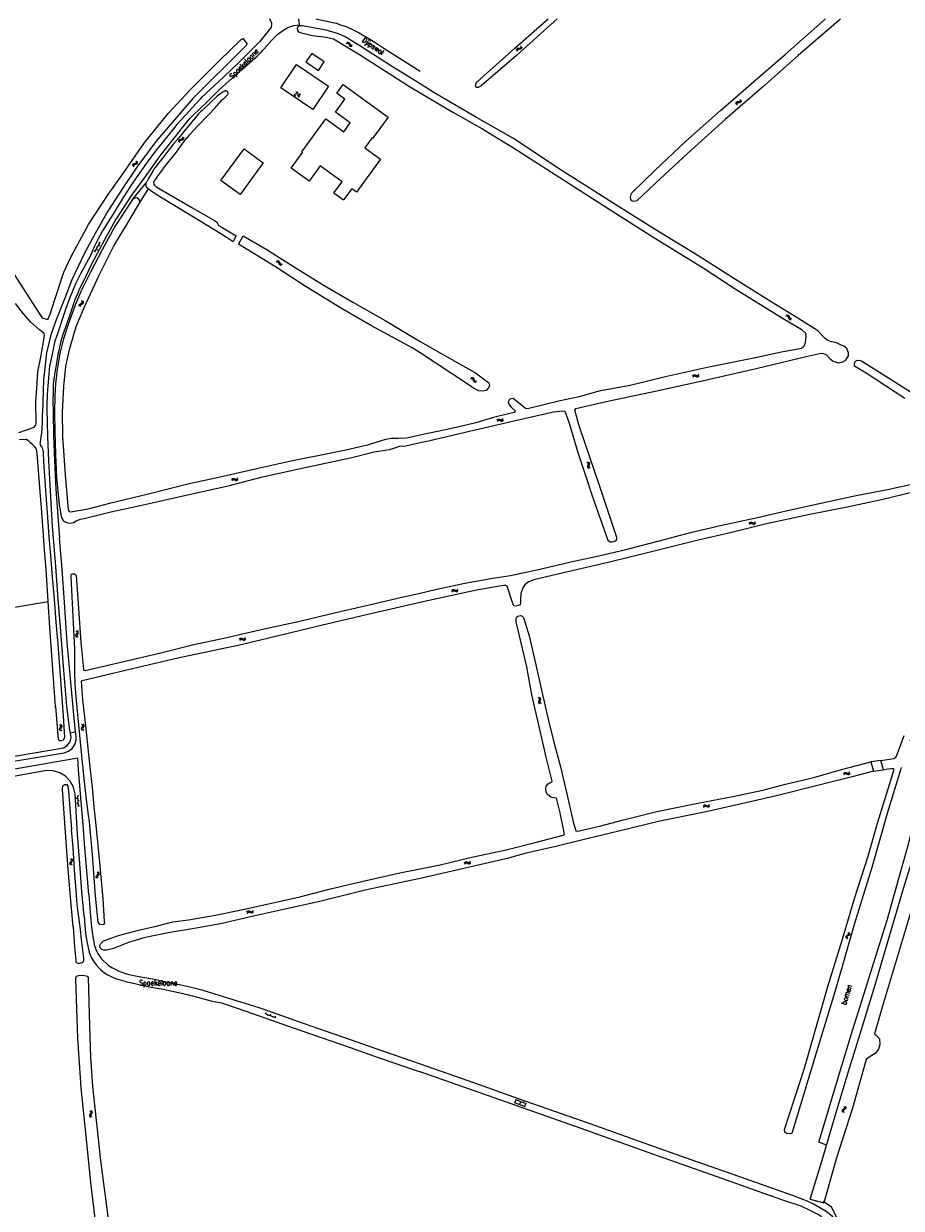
# Model space of a CAD drawing. Header units: metres. Extents: x 189705 to 199106, y 581686 to 588448.
# Tile 418 of 555: x 196843 to 197190, y 585030 to 585498. Entities that reach past the tile are written whole.
import ezdxf

# ---------------------------------------------------------------- set-up
doc = ezdxf.new("R2010")
doc.units = ezdxf.units.M
doc.layers.add('B-WA-OG-GBKN-G', color=7, linetype='Continuous', lineweight=18)
doc.styles.add('Style-STANDARD', font='STANDARD.shx')

msp = doc.modelspace()

# ---------------------------------------------------------------- linework, layer by layer
at = {"layer": 'B-WA-OG-GBKN-G'}
for p, q in [((196970.866, 585490.304), (196971.26, 585490.408)), ((196971.081, 585490.751), (196971.474, 585490.858)), ((196971.26, 585490.408), (196971.586, 585490.371)), ((196971.474, 585490.858), (196971.799, 585490.824)), ((196971.586, 585490.371), (196971.82, 585490.143)), ((196971.799, 585490.824), (196972.042, 585490.587)), ((196971.82, 585490.143), (196971.995, 585489.767)), ((196972.042, 585490.587), (196972.208, 585490.216)), ((196972.208, 585490.216), (196972.376, 585489.844)), ((196972.376, 585489.844), (196972.61, 585489.612)), ((196971.995, 585489.767), (196972.161, 585489.394)), ((196972.161, 585489.394), (196972.394, 585489.162)), ((196972.394, 585489.162), (196972.729, 585489.125)), ((196972.61, 585489.612), (196972.944, 585489.573)), ((196972.729, 585489.125), (196973.124, 585489.231)), ((196972.944, 585489.573), (196973.339, 585489.679)), ((197038.197, 585487.542), (197038.219, 585487.949)), ((197038.219, 585487.949), (197038.354, 585488.247)), ((197038.354, 585488.247), (197038.655, 585488.403)), ((197038.555, 585487.198), (197038.58, 585487.604)), ((197038.58, 585487.604), (197038.717, 585487.902)), ((197038.655, 585488.403), (197039.06, 585488.444)), ((197038.717, 585487.902), (197039.007, 585488.052)), ((197039.007, 585488.052), (197039.419, 585488.101)), ((197039.06, 585488.444), (197039.466, 585488.487)), ((197039.419, 585488.101), (197039.825, 585488.141)), ((197039.466, 585488.487), (197039.76, 585488.635)), ((197039.76, 585488.635), (197039.902, 585488.941)), ((197039.825, 585488.141), (197040.119, 585488.289)), ((197039.902, 585488.941), (197039.925, 585489.349)), ((197040.119, 585488.289), (197040.259, 585488.596)), ((197040.259, 585488.596), (197040.283, 585489.004)), ((197124.772, 585466.716), (197124.739, 585466.309)), ((197124.92, 585467.019), (197124.772, 585466.716)), ((197125.217, 585467.161), (197124.92, 585467.019)), ((197125.122, 585466.363), (197125.089, 585465.956)), ((197125.271, 585466.665), (197125.122, 585466.363)), ((197125.623, 585467.192), (197125.217, 585467.161)), ((197125.568, 585466.807), (197125.271, 585466.665)), ((197125.975, 585466.841), (197125.568, 585466.807)), ((197126.036, 585467.231), (197125.623, 585467.192)), ((197126.38, 585466.873), (197125.975, 585466.841)), ((197126.329, 585467.374), (197126.036, 585467.231)), ((197126.473, 585467.669), (197126.329, 585467.374)), ((197126.685, 585467.021), (197126.38, 585466.873)), ((197126.508, 585468.075), (197126.473, 585467.669)), ((197126.826, 585467.316), (197126.685, 585467.021)), ((197126.857, 585467.723), (197126.826, 585467.316)), ((196904.817, 585452.185), (196905.102, 585452.368)), ((196905.102, 585452.368), (196905.501, 585452.447)), ((196905.501, 585452.447), (196905.901, 585452.528)), ((196905.901, 585452.528), (196906.179, 585452.704)), ((196906.179, 585452.704), (196906.292, 585453.021)), ((196906.292, 585453.021), (196906.277, 585453.43)), ((196906.291, 585452.218), (196906.569, 585452.394)), ((196906.569, 585452.394), (196906.68, 585452.712)), ((196906.68, 585452.712), (196906.665, 585453.121)), ((196904.711, 585451.875), (196904.817, 585452.185)), ((196904.727, 585451.468), (196904.711, 585451.875)), ((196905.102, 585451.566), (196905.211, 585451.876)), ((196905.116, 585451.159), (196905.102, 585451.566)), ((196905.211, 585451.876), (196905.485, 585452.053)), ((196905.485, 585452.053), (196905.891, 585452.14)), ((196905.891, 585452.14), (196906.291, 585452.218)), ((196887.26, 585442.881), (196887.655, 585442.986)), ((196887.655, 585442.986), (196887.923, 585443.177)), ((196887.923, 585443.177), (196888.017, 585443.5)), ((196888.017, 585443.5), (196887.978, 585443.907)), ((196888.33, 585442.89), (196888.423, 585443.214)), ((196888.423, 585443.214), (196888.384, 585443.621)), ((196886.505, 585442.264), (196886.593, 585442.579)), ((196886.545, 585441.859), (196886.505, 585442.264)), ((196886.593, 585442.579), (196886.867, 585442.779)), ((196886.867, 585442.779), (196887.26, 585442.881)), ((196886.914, 585441.978), (196887.004, 585442.294)), ((196886.951, 585441.572), (196886.914, 585441.978)), ((196887.004, 585442.294), (196887.268, 585442.486)), ((196887.268, 585442.486), (196887.667, 585442.597)), ((196887.667, 585442.597), (196888.063, 585442.698)), ((196888.063, 585442.698), (196888.33, 585442.89)), ((196871.534, 585407.921), (196873.65, 585411.779)), ((196873.073, 585410.727), (196873.511, 585410.487)), ((196873.115, 585411.844), (196873.554, 585411.604)), ((196871.192, 585408.337), (196871.63, 585408.097)), ((196872.111, 585408.974), (196872.55, 585408.733)), ((196872.154, 585410.091), (196872.592, 585409.85)), ((196943.167, 585403.936), (196943.565, 585404.021)), ((196943.402, 585404.373), (196943.8, 585404.461)), ((196943.565, 585404.021), (196943.889, 585403.969)), ((196943.8, 585404.461), (196944.124, 585404.411)), ((196943.889, 585403.969), (196944.112, 585403.73)), ((196944.112, 585403.73), (196944.269, 585403.347)), ((196944.124, 585404.411), (196944.354, 585404.163)), ((196944.269, 585403.347), (196944.417, 585402.966)), ((196944.354, 585404.163), (196944.503, 585403.785)), ((196944.417, 585402.966), (196944.639, 585402.723)), ((196944.503, 585403.785), (196944.654, 585403.405)), ((196944.639, 585402.723), (196944.972, 585402.67)), ((196944.654, 585403.405), (196944.876, 585403.162)), ((196944.876, 585403.162), (196945.208, 585403.108)), ((196944.972, 585402.67), (196945.371, 585402.757)), ((196945.208, 585403.108), (196945.607, 585403.195)), ((196865.369, 585386.698), (196865.38, 585387.025)), ((196865.38, 585387.025), (196865.599, 585387.283)), ((196865.599, 585387.283), (196865.957, 585387.475)), ((196865.833, 585386.516), (196865.847, 585386.844)), ((196865.847, 585386.844), (196866.057, 585387.093)), ((196865.957, 585387.475), (196866.317, 585387.669)), ((196866.057, 585387.093), (196866.42, 585387.294)), ((196866.317, 585387.669), (196866.532, 585387.919)), ((196866.547, 585388.255), (196866.414, 585388.641)), ((196866.42, 585387.294), (196866.78, 585387.486)), ((196866.532, 585387.919), (196866.547, 585388.255)), ((196866.78, 585387.486), (196866.996, 585387.735)), ((196867.009, 585388.072), (196866.876, 585388.458)), ((196866.996, 585387.735), (196867.009, 585388.072)), ((196865.503, 585386.313), (196865.369, 585386.698)), ((196865.964, 585386.131), (196865.833, 585386.516)), ((197144.536, 585382.536), (197144.939, 585382.598)), ((197144.797, 585382.959), (197145.199, 585383.024)), ((197144.939, 585382.598), (197145.259, 585382.527)), ((197145.199, 585383.024), (197145.519, 585382.956)), ((197145.259, 585382.527), (197145.467, 585382.276)), ((197145.467, 585382.276), (197145.602, 585381.884)), ((197145.519, 585382.956), (197145.735, 585382.695)), ((197145.735, 585382.695), (197145.861, 585382.308)), ((197145.861, 585382.308), (197145.99, 585381.92)), ((197145.602, 585381.884), (197145.728, 585381.496)), ((197145.728, 585381.496), (197145.935, 585381.241)), ((197145.935, 585381.241), (197146.265, 585381.168)), ((197145.99, 585381.92), (197146.197, 585381.665)), ((197146.197, 585381.665), (197146.525, 585381.591)), ((197146.265, 585381.168), (197146.669, 585381.232)), ((197146.525, 585381.591), (197146.929, 585381.655)), ((197107.699, 585358.815), (197107.923, 585359.156)), ((197107.835, 585358.337), (197108.061, 585358.676)), ((197107.923, 585359.156), (197108.189, 585359.346)), ((197108.061, 585358.676), (197108.33, 585358.865)), ((197108.189, 585359.346), (197108.527, 585359.329)), ((197108.33, 585358.865), (197108.655, 585358.849)), ((197108.527, 585359.329), (197108.898, 585359.161)), ((197108.655, 585358.849), (197109.036, 585358.684)), ((197108.898, 585359.161), (197109.271, 585358.994)), ((197109.036, 585358.684), (197109.407, 585358.514)), ((197109.271, 585358.994), (197109.599, 585358.975)), ((197109.599, 585358.975), (197109.875, 585359.167)), ((197109.735, 585358.495), (197110.011, 585358.689)), ((197109.875, 585359.167), (197110.101, 585359.508)), ((197110.011, 585358.689), (197110.237, 585359.03)), ((197019.965, 585357.78), (197020.366, 585357.849)), ((197020.218, 585358.207), (197020.619, 585358.279)), ((197020.366, 585357.849), (197020.688, 585357.784)), ((197020.619, 585358.279), (197020.94, 585358.216)), ((197020.688, 585357.784), (197020.9, 585357.536)), ((197020.9, 585357.536), (197021.042, 585357.146)), ((197020.94, 585358.216), (197021.161, 585357.959)), ((197021.042, 585357.146), (197021.174, 585356.76)), ((197021.161, 585357.959), (197021.294, 585357.575)), ((197021.174, 585356.76), (197021.386, 585356.508)), ((197021.294, 585357.575), (197021.429, 585357.189)), ((197021.386, 585356.508), (197021.717, 585356.442)), ((197021.429, 585357.189), (197021.641, 585356.937)), ((197021.641, 585356.937), (197021.97, 585356.869)), ((197021.717, 585356.442), (197022.119, 585356.512)), ((197021.97, 585356.869), (197022.373, 585356.94)), ((197109.407, 585358.514), (197109.735, 585358.495)), ((197030.455, 585341.323), (197030.681, 585341.662)), ((197030.588, 585340.844), (197030.816, 585341.182)), ((197030.681, 585341.662), (197030.949, 585341.85)), ((197030.816, 585341.182), (197031.086, 585341.368)), ((197030.949, 585341.85), (197031.287, 585341.831)), ((197031.086, 585341.368), (197031.412, 585341.35)), ((197031.287, 585341.831), (197031.657, 585341.661)), ((197031.412, 585341.35), (197031.791, 585341.182)), ((197031.657, 585341.661), (197032.028, 585341.491)), ((197031.791, 585341.182), (197032.161, 585341.01)), ((197032.028, 585341.491), (197032.356, 585341.469)), ((197032.161, 585341.01), (197032.489, 585340.989)), ((197032.356, 585341.469), (197032.634, 585341.66)), ((197032.489, 585340.989), (197032.766, 585341.181)), ((197032.634, 585341.66), (197032.862, 585341.999)), ((197032.766, 585341.181), (197032.994, 585341.52)), ((197065.866, 585324.738), (197066.223, 585324.542)), ((197066.314, 585323.571), (197066.177, 585323.187)), ((197066.177, 585323.187), (197066.187, 585322.858)), ((197066.187, 585322.858), (197066.404, 585322.6)), ((197066.223, 585324.542), (197066.434, 585324.29)), ((197066.446, 585323.964), (197066.314, 585323.571)), ((197066.33, 585324.914), (197066.689, 585324.721)), ((197066.404, 585322.6), (197066.763, 585322.404)), ((197066.434, 585324.29), (197066.446, 585323.964)), ((197066.778, 585323.75), (197066.644, 585323.364)), ((197066.644, 585323.364), (197066.653, 585323.035)), ((197066.653, 585323.035), (197066.868, 585322.776)), ((197066.689, 585324.721), (197066.901, 585324.472)), ((197066.913, 585324.133), (197066.778, 585323.75)), ((197066.868, 585322.776), (197067.227, 585322.581)), ((197066.901, 585324.472), (197066.913, 585324.133)), ((196925.578, 585317.875), (196925.805, 585318.213)), ((196925.709, 585317.396), (196925.939, 585317.733)), ((196925.805, 585318.213), (196926.073, 585318.401)), ((196925.939, 585317.733), (196926.209, 585317.919)), ((196926.073, 585318.401), (196926.411, 585318.381)), ((196926.209, 585317.919), (196926.535, 585317.9)), ((196926.411, 585318.381), (196926.78, 585318.21)), ((196926.535, 585317.9), (196926.913, 585317.731)), ((196926.78, 585318.21), (196927.151, 585318.039)), ((196926.913, 585317.731), (196927.283, 585317.558)), ((196927.151, 585318.039), (196927.479, 585318.017)), ((196927.283, 585317.558), (196927.611, 585317.536)), ((196927.479, 585318.017), (196927.757, 585318.207)), ((196927.611, 585317.536), (196927.889, 585317.728)), ((196927.757, 585318.207), (196927.986, 585318.546)), ((196927.889, 585317.728), (196928.118, 585318.067)), ((197130.054, 585300.59), (197130.274, 585300.933)), ((197130.196, 585300.114), (197130.418, 585300.456)), ((197130.274, 585300.933), (197130.538, 585301.127)), ((197130.418, 585300.456), (197130.684, 585300.648)), ((197130.538, 585301.127), (197130.876, 585301.114)), ((197130.684, 585300.648), (197131.01, 585300.636)), ((197130.876, 585301.114), (197131.249, 585300.95)), ((197131.01, 585300.636), (197131.393, 585300.475)), ((197131.249, 585300.95), (197131.624, 585300.788)), ((197131.393, 585300.475), (197131.766, 585300.31)), ((197131.624, 585300.788), (197131.952, 585300.772)), ((197131.766, 585300.31), (197132.094, 585300.294)), ((197131.952, 585300.772), (197132.226, 585300.968)), ((197132.094, 585300.294), (197132.368, 585300.492)), ((197132.226, 585300.968), (197132.448, 585301.312)), ((197132.368, 585300.492), (197132.589, 585300.836)), ((197012.754, 585274.272), (197013.022, 585274.46)), ((197013.022, 585274.46), (197013.36, 585274.44)), ((197013.36, 585274.44), (197013.729, 585274.269)), ((197014.706, 585274.266), (197014.935, 585274.605)), ((197012.527, 585273.934), (197012.754, 585274.272)), ((197012.658, 585273.455), (197012.888, 585273.792)), ((197012.888, 585273.792), (197013.158, 585273.978)), ((197013.158, 585273.978), (197013.484, 585273.959)), ((197013.484, 585273.959), (197013.862, 585273.79)), ((197013.729, 585274.269), (197014.1, 585274.098)), ((197013.862, 585273.79), (197014.232, 585273.617)), ((197014.1, 585274.098), (197014.428, 585274.076)), ((197014.232, 585273.617), (197014.56, 585273.595)), ((197014.428, 585274.076), (197014.706, 585274.266)), ((197014.56, 585273.595), (197014.838, 585273.787)), ((197014.838, 585273.787), (197015.067, 585274.126)), ((196863.98, 585256.108), (196864.042, 585256.441)), ((196864.132, 585255.819), (196863.98, 585256.108)), ((196864.042, 585256.441), (196864.258, 585256.786)), ((196864.383, 585257.755), (196864.075, 585258.024)), ((196864.44, 585255.551), (196864.132, 585255.819)), ((196864.258, 585256.786), (196864.473, 585257.133)), ((196864.536, 585257.456), (196864.383, 585257.755)), ((196864.473, 585257.133), (196864.536, 585257.456)), ((196864.475, 585256.183), (196864.534, 585256.504)), ((196864.626, 585255.891), (196864.475, 585256.183)), ((196864.534, 585256.504), (196864.749, 585256.858)), ((196864.875, 585257.826), (196864.567, 585258.095)), ((196864.931, 585255.622), (196864.626, 585255.891)), ((196864.749, 585256.858), (196864.967, 585257.203)), ((196865.03, 585257.526), (196864.875, 585257.826)), ((196864.967, 585257.203), (196865.03, 585257.526)), ((196928.649, 585254.756), (196928.872, 585255.097)), ((196928.785, 585254.278), (196929.011, 585254.618)), ((196928.872, 585255.097), (196929.138, 585255.287)), ((196929.011, 585254.618), (196929.279, 585254.807)), ((196929.138, 585255.287), (196929.476, 585255.27)), ((196929.279, 585254.807), (196929.605, 585254.791)), ((196929.476, 585255.27), (196929.847, 585255.103)), ((196929.605, 585254.791), (196929.986, 585254.626)), ((196929.847, 585255.103), (196930.22, 585254.937)), ((196929.986, 585254.626), (196930.357, 585254.457)), ((196930.22, 585254.937), (196930.549, 585254.918)), ((196930.357, 585254.457), (196930.685, 585254.438)), ((196930.549, 585254.918), (196930.825, 585255.11)), ((196930.685, 585254.438), (196930.961, 585254.633)), ((196930.825, 585255.11), (196931.05, 585255.451)), ((196930.961, 585254.633), (196931.186, 585254.974)), ((197046.602, 585231.74), (197046.944, 585231.518)), ((197046.8, 585230.17), (197046.785, 585229.842)), ((197046.785, 585229.842), (197046.983, 585229.569)), ((197046.965, 585230.544), (197046.8, 585230.17)), ((197046.944, 585231.518), (197047.137, 585231.252)), ((197047.125, 585230.926), (197046.965, 585230.544)), ((197046.983, 585229.569), (197047.327, 585229.348)), ((197047.078, 585231.882), (197047.422, 585231.663)), ((197047.137, 585231.252), (197047.125, 585230.926)), ((197047.278, 585230.313), (197047.263, 585229.984)), ((197047.263, 585229.984), (197047.459, 585229.711)), ((197047.44, 585230.688), (197047.278, 585230.313)), ((197047.422, 585231.663), (197047.615, 585231.399)), ((197047.603, 585231.061), (197047.44, 585230.688)), ((197047.459, 585229.711), (197047.803, 585229.49)), ((197047.615, 585231.399), (197047.603, 585231.061)), ((196857.543, 585219.553), (196857.478, 585219.23)), ((196857.478, 585219.23), (196857.631, 585218.93)), ((196857.763, 585219.897), (196857.543, 585219.553)), ((196857.588, 585221.134), (196857.892, 585220.863)), ((196857.631, 585218.93), (196857.937, 585218.659)), ((196857.98, 585220.25), (196857.763, 585219.897)), ((196857.892, 585220.863), (196858.041, 585220.57)), ((196858.037, 585219.621), (196857.972, 585219.298)), ((196857.972, 585219.298), (196858.123, 585218.998)), ((196858.041, 585220.57), (196857.98, 585220.25)), ((196858.254, 585219.966), (196858.037, 585219.621)), ((196858.08, 585221.202), (196858.386, 585220.933)), ((196858.123, 585218.998), (196858.429, 585218.727)), ((196858.472, 585220.31), (196858.254, 585219.966)), ((196858.386, 585220.933), (196858.537, 585220.642)), ((196858.537, 585220.642), (196858.472, 585220.31)), ((196866.238, 585219.643), (196866.183, 585219.319)), ((196866.183, 585219.319), (196866.346, 585219.023)), ((196866.237, 585221.225), (196866.549, 585220.963)), ((196866.448, 585219.993), (196866.238, 585219.643)), ((196866.346, 585219.023), (196866.659, 585218.761)), ((196866.655, 585220.353), (196866.448, 585219.993)), ((196866.549, 585220.963), (196866.706, 585220.675)), ((196866.706, 585220.675), (196866.655, 585220.353)), ((196866.73, 585219.725), (196866.675, 585219.401)), ((196866.675, 585219.401), (196866.835, 585219.105)), ((196866.727, 585221.307), (196867.04, 585221.047)), ((196866.938, 585220.077), (196866.73, 585219.725)), ((196866.835, 585219.105), (196867.149, 585218.843)), ((196867.145, 585220.427), (196866.938, 585220.077)), ((196867.04, 585221.047), (196867.2, 585220.761)), ((196867.2, 585220.761), (196867.145, 585220.427)), ((197167.363, 585201.623), (197167.584, 585201.966)), ((197167.503, 585201.147), (197167.726, 585201.488)), ((197167.584, 585201.966), (197167.848, 585202.158)), ((197167.726, 585201.488), (197167.993, 585201.679)), ((197167.848, 585202.158), (197168.187, 585202.144)), ((197167.993, 585201.679), (197168.319, 585201.666)), ((197168.187, 585202.144), (197168.559, 585201.98)), ((197168.319, 585201.666), (197168.701, 585201.504)), ((197168.559, 585201.98), (197168.933, 585201.817)), ((197168.701, 585201.504), (197169.074, 585201.338)), ((197168.933, 585201.817), (197169.262, 585201.8)), ((197169.074, 585201.338), (197169.402, 585201.322)), ((197169.262, 585201.8), (197169.536, 585201.995)), ((197169.402, 585201.322), (197169.676, 585201.519)), ((197169.536, 585201.995), (197169.758, 585202.338)), ((197169.676, 585201.519), (197169.899, 585201.862)), ((196864.706, 585191.84), (196864.208, 585191.799)), ((196864.608, 585193.036), (196864.968, 585188.651)), ((196865.122, 585192.878), (196864.624, 585192.837)), ((196865.286, 585190.884), (196864.788, 585190.843)), ((196864.87, 585189.847), (196864.372, 585189.806)), ((196865.45, 585188.891), (196864.952, 585188.85)), ((197111.913, 585188.813), (197112.14, 585189.152)), ((197112.045, 585188.334), (197112.274, 585188.671)), ((197112.14, 585189.152), (197112.408, 585189.339)), ((197112.274, 585188.671), (197112.545, 585188.858)), ((197112.408, 585189.339), (197112.746, 585189.32)), ((197112.545, 585188.858), (197112.87, 585188.839)), ((197112.746, 585189.32), (197113.115, 585189.149)), ((197112.87, 585188.839), (197113.249, 585188.671)), ((197113.115, 585189.149), (197113.487, 585188.979)), ((197113.249, 585188.671), (197113.619, 585188.498)), ((197113.487, 585188.979), (197113.815, 585188.957)), ((197113.619, 585188.498), (197113.947, 585188.476)), ((197113.815, 585188.957), (197114.093, 585189.147)), ((197113.947, 585188.476), (197114.225, 585188.668)), ((197114.093, 585189.147), (197114.321, 585189.486)), ((197114.225, 585188.668), (197114.453, 585189.007)), ((196861.738, 585166.468), (196861.969, 585166.803)), ((196862.138, 585167.765), (196861.843, 585168.048)), ((196861.969, 585166.803), (196862.2, 585167.139)), ((196862.278, 585167.459), (196862.138, 585167.765)), ((196862.2, 585167.139), (196862.278, 585167.459)), ((196862.233, 585166.508), (196862.464, 585166.853)), ((196862.632, 585167.814), (196862.337, 585168.097)), ((196862.464, 585166.853), (196862.697, 585167.188)), ((196862.774, 585167.508), (196862.632, 585167.814)), ((196862.697, 585167.188), (196862.774, 585167.508)), ((197017.749, 585166.679), (197018.015, 585166.869)), ((197018.015, 585166.869), (197018.353, 585166.852)), ((197018.353, 585166.852), (197018.724, 585166.685)), ((197019.702, 585166.692), (197019.927, 585167.033)), ((196861.661, 585166.138), (196861.738, 585166.468)), ((196861.801, 585165.842), (196861.661, 585166.138)), ((196862.096, 585165.561), (196861.801, 585165.842)), ((196862.159, 585166.191), (196862.233, 585166.508)), ((196862.297, 585165.893), (196862.159, 585166.191)), ((196862.59, 585165.61), (196862.297, 585165.893)), ((196872.774, 585162.513), (196872.536, 585162.846)), ((196872.72, 585161.887), (196872.855, 585162.187)), ((196872.855, 585162.187), (196872.774, 585162.513)), ((196873.269, 585162.47), (196873.031, 585162.802)), ((196873.217, 585161.843), (196873.352, 585162.143)), ((196873.352, 585162.143), (196873.269, 585162.47)), ((197017.526, 585166.338), (197017.749, 585166.679)), ((197017.662, 585165.86), (197017.888, 585166.2)), ((197017.888, 585166.2), (197018.156, 585166.389)), ((197018.156, 585166.389), (197018.482, 585166.373)), ((197018.482, 585166.373), (197018.863, 585166.208)), ((197018.724, 585166.685), (197019.097, 585166.519)), ((197018.863, 585166.208), (197019.234, 585166.039)), ((197019.097, 585166.519), (197019.426, 585166.5)), ((197019.234, 585166.039), (197019.562, 585166.02)), ((197019.426, 585166.5), (197019.702, 585166.692)), ((197019.562, 585166.02), (197019.838, 585166.215)), ((197019.838, 585166.215), (197020.063, 585166.556)), ((196872.005, 585161.002), (196872.142, 585161.312)), ((196872.088, 585160.685), (196872.005, 585161.002)), ((196872.326, 585160.355), (196872.088, 585160.685)), ((196872.142, 585161.312), (196872.431, 585161.598)), ((196872.431, 585161.598), (196872.72, 585161.887)), ((196872.504, 585160.962), (196872.635, 585161.26)), ((196872.585, 585160.643), (196872.504, 585160.962)), ((196872.821, 585160.311), (196872.585, 585160.643)), ((196872.635, 585161.26), (196872.926, 585161.557)), ((196872.926, 585161.557), (196873.217, 585161.843)), ((196931.632, 585146.923), (196931.854, 585147.264)), ((196931.769, 585146.446), (196931.994, 585146.786)), ((196931.854, 585147.264), (196932.119, 585147.456)), ((196931.994, 585146.786), (196932.262, 585146.976)), ((196932.119, 585147.456), (196932.458, 585147.44)), ((196932.262, 585146.976), (196932.588, 585146.961)), ((196932.458, 585147.44), (196932.829, 585147.274)), ((196932.588, 585146.961), (196932.969, 585146.797)), ((196932.829, 585147.274), (196933.202, 585147.109)), ((196932.969, 585146.797), (196933.341, 585146.629)), ((196933.202, 585147.109), (196933.531, 585147.091)), ((196933.341, 585146.629), (196933.669, 585146.612)), ((196933.531, 585147.091), (196933.806, 585147.284)), ((196933.669, 585146.612), (196933.944, 585146.807)), ((196933.806, 585147.284), (196934.031, 585147.626)), ((196933.944, 585146.807), (196934.169, 585147.149)), ((197169.039, 585138.986), (197169.221, 585138.621)), ((197169.221, 585138.621), (197169.251, 585138.294)), ((197169.521, 585138.866), (197169.705, 585138.502)), ((197168.41, 585137.534), (197168.23, 585137.259)), ((197168.23, 585137.259), (197168.261, 585136.923)), ((197168.261, 585136.923), (197168.445, 585136.557)), ((197168.742, 585137.771), (197168.41, 585137.534)), ((197168.894, 585137.413), (197168.714, 585137.138)), ((197168.714, 585137.138), (197168.743, 585136.803)), ((197169.075, 585138.019), (197168.742, 585137.771)), ((197168.743, 585136.803), (197168.927, 585136.437)), ((197169.225, 585137.653), (197168.894, 585137.413)), ((197169.251, 585138.294), (197169.075, 585138.019)), ((197169.554, 585137.892), (197169.225, 585137.653)), ((197169.738, 585138.177), (197169.554, 585137.892)), ((197169.705, 585138.502), (197169.738, 585138.177)), ((196938.726, 585106.843), (196942.862, 585105.343)), ((196939.085, 585107.245), (196938.914, 585106.775)), ((196939.854, 585106.434), (196939.684, 585105.964)), ((196940.965, 585106.563), (196940.794, 585106.093)), ((196942.845, 585105.881), (196942.674, 585105.411)), ((196941.734, 585105.752), (196941.564, 585105.282)), ((196869.489, 585068.414), (196869.799, 585068.148)), ((196869.98, 585068.491), (196870.291, 585068.228)), ((197037.196, 585071.751), (197041.507, 585070.146)), ((197037.803, 585072.806), (197037.384, 585071.681)), ((197037.615, 585072.876), (197041.926, 585071.27)), ((197038.369, 585071.314), (197038.265, 585071.033)), ((197038.799, 585072.755), (197038.695, 585072.474)), ((197039.77, 585072.073), (197039.352, 585070.948)), ((197040.336, 585070.582), (197040.231, 585070.301)), ((197040.953, 585071.953), (197040.848, 585071.672)), ((197041.738, 585071.34), (197041.32, 585070.216)), ((197166.888, 585068.81), (197166.709, 585068.534)), ((197166.709, 585068.534), (197166.742, 585068.199)), ((197167.219, 585069.049), (197166.888, 585068.81)), ((197167.373, 585068.692), (197167.194, 585068.416)), ((197167.194, 585068.416), (197167.225, 585068.081)), ((197167.551, 585069.298), (197167.219, 585069.049)), ((197167.702, 585068.933), (197167.373, 585068.692)), ((197167.511, 585070.265), (197167.694, 585069.901)), ((197167.726, 585069.574), (197167.551, 585069.298)), ((197167.694, 585069.901), (197167.726, 585069.574)), ((197168.031, 585069.173), (197167.702, 585068.933)), ((197167.994, 585070.147), (197168.179, 585069.784)), ((197168.213, 585069.459), (197168.031, 585069.173)), ((197168.179, 585069.784), (197168.213, 585069.459)), ((196869.476, 585066.832), (196869.417, 585066.508)), ((196869.417, 585066.508), (196869.577, 585066.211)), ((196869.689, 585067.18), (196869.476, 585066.832)), ((196869.577, 585066.211), (196869.888, 585065.946)), ((196869.899, 585067.538), (196869.689, 585067.18)), ((196869.799, 585068.148), (196869.954, 585067.859)), ((196869.954, 585067.859), (196869.899, 585067.538)), ((196869.968, 585066.909), (196869.91, 585066.586)), ((196869.91, 585066.586), (196870.068, 585066.288)), ((196870.179, 585067.259), (196869.968, 585066.909)), ((196870.068, 585066.288), (196870.379, 585066.023)), ((196870.39, 585067.607), (196870.179, 585067.259)), ((196870.291, 585068.228), (196870.448, 585067.941)), ((196870.448, 585067.941), (196870.39, 585067.607)), ((197166.742, 585068.199), (197166.927, 585067.834)), ((197167.225, 585068.081), (197167.409, 585067.716))]:
    msp.add_line(p, q, dxfattribs=at)
at = {"layer": 'B-WA-OG-GBKN-G', "flags": 128}
for points in [[(196786.874, 585500), (196777.816, 585491.995), (196777.325, 585490.839), (196778.101, 585488.855), (196780.812, 585485.368), (196786.571, 585478.429), (196808.873, 585446.689), (196832.661, 585409.597), (196848.013, 585386.017), (196850.751, 585381.89), (196852.964, 585381.201), (196853.922, 585383.231), (196855.805, 585389.416), (196859.244, 585399.844), (196862.212, 585406.114), (196868.972, 585418.673), (196876.782, 585430.614), (196883.018, 585439.257), (196891.056, 585450.876)], [(196896.833, 585445.235), (196898.869, 585447.799), (196904.772, 585455.337), (196907.723, 585459.017), (196908.461, 585459.931), (196909.199, 585460.743), (196909.555, 585461.124), (196910.013, 585461.606), (196913.345, 585464.778), (196915.66, 585467.01), (196920.62, 585471.933), (196920.798, 585472.111), (196929.521, 585479.798), (196933.692, 585483.502), (196935.753, 585485.43), (196937.152, 585486.775), (196937.889, 585487.587), (196938.271, 585488.044), (196941.324, 585491.521), (196941.527, 585491.749), (196943.384, 585493.576), (196943.791, 585493.906), (196945.825, 585495.351), (196947.732, 585496.568), (196950.173, 585497.404), (196952.333, 585497.706), (196952.176, 585500)], [(196941.274, 585497.01), (196941.483, 585497.72), (196941.435, 585498.253), (196941.205, 585498.863), (196940.643, 585500)], [(196958.841, 585500), (196966.156, 585498.451), (196966.995, 585498.246), (196968.595, 585497.711), (196970.83, 585496.946), (196971.287, 585496.767), (196973.319, 585495.85), (196974.411, 585495.239), (196975.655, 585494.577), (196977.941, 585493.303), (196979.794, 585492.209), (196982.562, 585490.528), (196985.686, 585488.492), (196989.012, 585486.328), (197000, 585479.378)], [(197054.214, 585500), (197038.089, 585485.57), (197024.172, 585473.527), (197022.952, 585472.867), (197022.116, 585472.902), (197021.892, 585473.754), (197022.193, 585474.593), (197022.549, 585475.108), (197037.4, 585488.366), (197050.6, 585500)], [(197166.061, 585500), (197165.387, 585499.418), (197149.401, 585485.524), (197135.225, 585472.966), (197120.535, 585460.18), (197105.781, 585446.921), (197093.059, 585435.053), (197085.584, 585428.042), (197084.415, 585427.841), (197083.601, 585428.077), (197083.217, 585428.581), (197083.136, 585429.502), (197083.446, 585430.556), (197083.851, 585431.388), (197092.831, 585440.217), (197104.866, 585451.541), (197118.649, 585463.786), (197131.918, 585475.259), (197144.303, 585485.989), (197156.789, 585497.003), (197160.207, 585500)], [(196941.274, 585497.01), (196940.871, 585496.272), (196940.566, 585495.79), (196938.836, 585493.658), (196936.724, 585491.069), (196936.037, 585490.435), (196933.214, 585487.517), (196928.941, 585483.33), (196922.378, 585477.012), (196913.705, 585468.969), (196913.095, 585468.309), (196904.318, 585458.717), (196903.911, 585458.235), (196902.588, 585456.559), (196896.914, 585449.504), (196894.497, 585446.382), (196891.291, 585442.016), (196889.459, 585439.427), (196887.83, 585437.193), (196885.87, 585434.274), (196882.714, 585429.349), (196879.227, 585423.713), (196876.173, 585418.712), (196874.595, 585416.173), (196873.551, 585414.294), (196872.889, 585413.076), (196871.438, 585410.13), (196870.088, 585407.109), (196869.782, 585406.525), (196866.498, 585400.457), (196865.989, 585399.441), (196864.945, 585397.435), (196863.85, 585395.226), (196863.213, 585393.728), (196861.531, 585389.513), (196860.053, 585385.551), (196858.728, 585381.615), (196857.249, 585377.094), (196856.765, 585375.545), (196856.281, 585374.021), (196856.026, 585373.285)], [(197000, 585474.272), (196988.742, 585481.248), (196976.249, 585489.375), (196970.477, 585492.858), (196967.846, 585494.085), (196962.917, 585495.514), (196953.451, 585497.262), (196952.512, 585497.263), (196951.692, 585496.804), (196951.487, 585496.32), (196951.531, 585495.472), (196952.115, 585494.793), (196957.401, 585493.484), (196963.081, 585492.774), (196965.853, 585492.128), (196976.09, 585485.983), (196995.816, 585473.331), (197000, 585470.835)], [(196891.056, 585450.876), (196900.518, 585462.625), (196909.373, 585472.128), (196920.484, 585483.319), (196929.334, 585491.813), (196929.933, 585492.223), (196931.53, 585490.243), (196931.389, 585489.555), (196930.328, 585488.505), (196910.182, 585468.545), (196895.602, 585451.543), (196888.167, 585441.344), (196882.484, 585432.973), (196876.66, 585424.006), (196871.709, 585415.173), (196867.497, 585407.437), (196862.4, 585396.815), (196859.659, 585389.623), (196856.269, 585381.058), (196854.176, 585375.148), (196852.445, 585367.952), (196851.294, 585357.311), (196850.811, 585344.353)], [(196957.213, 585486.382), (196954.916, 585483.036), (196959.86, 585479.644), (196962.156, 585482.99), (196957.213, 585486.382)], [(196945.002, 585472.794), (196951.17, 585481.931), (196963.867, 585473.361), (196957.7, 585464.224), (196945.002, 585472.794)], [(196898.709, 585441.041), (196903.747, 585447.31), (196905.401, 585449.544), (196907.742, 585452.793), (196908.2, 585453.275), (196909.04, 585454.265), (196912.092, 585457.538), (196916.569, 585462.207), (196919.139, 585464.973), (196919.622, 585465.456), (196919.902, 585465.76), (196921.683, 585467.841), (196922.09, 585468.273), (196922.42, 585468.577), (196923.666, 585469.719), (196923.921, 585469.947), (196924.099, 585470.252), (196924.15, 585470.43), (196924.176, 585470.658), (196924.125, 585470.912), (196924.074, 585470.989), (196923.871, 585471.243), (196923.795, 585471.345), (196923.643, 585471.472), (196923.465, 585471.574), (196923.186, 585471.574), (196922.957, 585471.498), (196922.599, 585471.306), (196922.317, 585471.16), (196922.016, 585470.991), (196921.025, 585470.306), (196920.414, 585469.901)], [(196969.266, 585435.641), (196960.558, 585441.945), (196956.189, 585435.91), (196949.08, 585441.057), (196953.553, 585447.236), (196953.343, 585447.388), (196962.806, 585460.46), (196969.856, 585455.355), (196972.421, 585458.898), (196966.599, 585463.112), (196970.351, 585468.294), (196967.114, 585470.637), (196969.601, 585474.072), (196987.402, 585461.184), (196981.27, 585452.714), (196981.008, 585452.904), (196978.221, 585449.054), (196984.405, 585444.577), (196974.954, 585431.523), (196973.083, 585432.878)], [(197092.825, 585416.745), (197077.301, 585426.563), (197055.782, 585440.189), (197036.865, 585452.762), (197022.273, 585461.04), (197005.238, 585471.027), (197000, 585474.272)], [(196920.414, 585469.901), (196919.906, 585469.444), (196913.903, 585463.786), (196913.394, 585463.355), (196913.115, 585463.101), (196912.529, 585462.416), (196906.093, 585454.827), (196904.642, 585453.025), (196902.683, 585450.69), (196900.699, 585448.203), (196898.74, 585445.64), (196895.305, 585441.198), (196895.152, 585440.995), (196894.872, 585440.614), (196894.567, 585440.055), (196893.701, 585438.557), (196892.734, 585436.933), (196892.058, 585435.648), (196891.969, 585435.454), (196891.843, 585435.206)], [(197000, 585470.835), (197012.895, 585463.143), (197024.424, 585456.721), (197036.869, 585449.094), (197053.397, 585438.451), (197074.367, 585425), (197092.318, 585413.624), (197111.883, 585401.576), (197124.48, 585393.274), (197142.782, 585381.972), (197150.531, 585377.297), (197152.329, 585375.747), (197152.355, 585374.573), (197152.236, 585373.206), (197152.114, 585372.079), (197151.876, 585371.148), (197151.348, 585370.266), (197150.649, 585369.774), (197142.748, 585368.253), (197131.224, 585365.728), (197114.083, 585362.338), (197097.477, 585358.676), (197082.953, 585355.134), (197070.583, 585352.871), (197062.856, 585350.596), (197055.304, 585349), (197048.875, 585347.489), (197042.393, 585345.855), (197041.623, 585345.993)], [(196928.889, 585430.648), (196921.343, 585436.169), (196930.502, 585448.686), (196938.047, 585443.164), (196928.889, 585430.648)], [(196896.833, 585445.235), (196896.528, 585444.931), (196891.133, 585437.316), (196886.044, 585430.31), (196880.012, 585421.019), (196879.834, 585420.816), (196874.411, 585411.016), (196870.134, 585402.789), (196867.129, 585396.619), (196865.397, 585392.988), (196864.914, 585392.049), (196864.531, 585391.059), (196863.996, 585389.865), (196863.614, 585388.9), (196863.207, 585387.834), (196862.518, 585385.827), (196861.218, 585381.891), (196858.67, 585374.45), (196858.517, 585373.968), (196858.389, 585373.485), (196858.006, 585372.088), (196857.598, 585370.336), (196857.266, 585368.862), (196856.96, 585367.364), (196856.781, 585366.399), (196855.349, 585357.686), (196855.144, 585356.518), (196855.118, 585355.832), (196855.067, 585355.4), (196855.015, 585354.765), (196855.014, 585354.18), (196855.038, 585352.605), (196854.983, 585348.794), (196855.004, 585344.602), (196855.223, 585335.023), (196855.296, 585332.33), (196855.394, 585328.468), (196855.692, 585322.523), (196856.141, 585314.163), (196856.892, 585303.415), (196857.543, 585294.929)], [(196898.709, 585441.041), (196897.285, 585439.264), (196896.165, 585437.665), (196895.3, 585436.421), (196894.994, 585436.015), (196894.765, 585435.634), (196894.681, 585435.171), (196894.815, 585434.643), (196895.035, 585434.253), (196895.322, 585433.957), (196895.729, 585433.677), (196896.033, 585433.473), (196909.873, 585425.453), (196918.786, 585420.284), (196919.396, 585419.851), (196919.751, 585419.647), (196919.776, 585419.495), (196919.751, 585419.495), (196920.081, 585418.961), (196920.436, 585418.528), (196920.487, 585418.401), (196920.639, 585418.274), (196920.817, 585418.147), (196920.893, 585418.045), (196920.969, 585418.096), (196921.02, 585418.02), (196921.274, 585417.867), (196921.553, 585417.663), (196922.036, 585417.383), (196922.696, 585417.027), (196927.372, 585414.245)], [(196886.532, 585428.723), (196891.843, 585435.206)], [(196891.843, 585435.206), (196891.715, 585434.851), (196891.639, 585434.622), (196891.616, 585434.368), (196891.663, 585433.987), (196891.96, 585433.511), (196892.298, 585433.173), (196892.755, 585432.791)], [(196965.999, 585431.221), (196969.266, 585435.641)], [(196889.333, 585427.365), (196889.34, 585428.122), (196888.764, 585428.924), (196888.126, 585429.279), (196887.381, 585429.188), (196886.509, 585428.71)], [(196889.333, 585427.365), (196892.755, 585432.791)], [(196892.755, 585432.791), (196895.751, 585430.78), (196901.185, 585427.471), (196907.533, 585423.601), (196913.501, 585419.884), (196921.245, 585415.123), (196926.188, 585412.069)], [(196965.999, 585431.221), (196969.785, 585428.419)], [(196973.083, 585432.878), (196969.785, 585428.419)], [(196886.122, 585428.222), (196879.439, 585417.912), (196874.43, 585408.714), (196869.826, 585399.863), (196866.048, 585392.228), (196863.728, 585386.783), (196861.139, 585379.643), (196859.15, 585373.527), (196857.713, 585367.737), (196856.647, 585361.432), (196855.963, 585355.759), (196855.767, 585351.072), (196855.613, 585344.578), (196855.721, 585336.954), (196855.996, 585327.762), (196856.435, 585318.718), (196857.487, 585307.861), (196858.31, 585302.776), (196858.962, 585301.773), (196859.759, 585301.145), (196860.825, 585300.831), (196861.873, 585300.738), (196863.158, 585301.005), (196864.096, 585301.599), (196865.902, 585302.257), (196867.309, 585302.465), (196877.811, 585305.216), (196891.254, 585308.012), (196905.771, 585311.389), (196924.16, 585315.495), (196937.759, 585319.048), (196953.928, 585322.566), (196972.537, 585326.535), (196981.87, 585328.914), (196984.535, 585329.311), (196987.939, 585329.774), (196989.628, 585330.329), (196992.031, 585331.072), (196994.344, 585331.259), (197000, 585332.527)], [(197000, 585335.481), (196994.643, 585334.326), (196991.299, 585334.09), (196988.573, 585334.094), (196986.335, 585333.732), (196984.608, 585333.158), (196979.212, 585331.508), (196970.665, 585329.491), (196959.675, 585327.262), (196949.607, 585325.304), (196936.532, 585322.453), (196923.397, 585319.33), (196908.299, 585316.075), (196892.664, 585312.145), (196877.348, 585308.51), (196868.286, 585306.115), (196861.859, 585304.986), (196861.408, 585305.333), (196861.163, 585306.106), (196859.987, 585319.755), (196858.922, 585334.964), (196858.733, 585344.492), (196859.263, 585354.726), (196860.066, 585362.795), (196861.451, 585369.369), (196864.133, 585378.393), (196867.381, 585386.161), (196873.155, 585398.461), (196878.884, 585409.977), (196885.325, 585420.755), (196889.333, 585427.365)], [(196886.122, 585428.222), (196886.532, 585428.723)], [(196886.509, 585428.71), (196886.122, 585428.222)], [(197052.72, 585344.692), (197055.057, 585344.951), (197056.324, 585345.145), (197057.178, 585344.999), (197059.034, 585339.792), (197062.393, 585328.655), (197065.755, 585318.361), (197067.749, 585312.231), (197070.508, 585304.342), (197074.193, 585293.954), (197075.152, 585293.301), (197075.879, 585293.358), (197076.945, 585293.58), (197077.637, 585294.058), (197077.804, 585294.472), (197077.739, 585294.997), (197074.003, 585306.106), (197070.91, 585315.529), (197066.966, 585327.113), (197062.903, 585339.127), (197061.086, 585345.384), (197061.488, 585346.041), (197073.488, 585348.807), (197092.899, 585352.834), (197111.507, 585356.953), (197132.755, 585361.764), (197152.532, 585366.571), (197158.492, 585367.873), (197159.45, 585367.772), (197160.591, 585367.163), (197161.886, 585365.807), (197163.203, 585364.755), (197165.199, 585364.052), (197166.98, 585364.408), (197168.233, 585365.173), (197169.217, 585366.835), (197169.25, 585368.021), (197168.626, 585369.681), (197167.405, 585370.647), (197165.856, 585371.306), (197164.489, 585371.957), (197162.606, 585372.347), (197161.036, 585372.818), (197159.995, 585373.666), (197157.136, 585376.648), (197149.223, 585381.682), (197139.717, 585387.473), (197124.663, 585397.021), (197110.176, 585406.27), (197092.825, 585416.745)], [(196927.372, 585414.245), (196926.188, 585412.069)], [(196928.319, 585410.895), (196930.084, 585414.197)], [(197000, 585367.958), (196996.918, 585369.955), (196980.837, 585378.728), (196969.007, 585385.587), (196955.035, 585394.089), (196942.929, 585401.947), (196928.319, 585410.895)], [(196930.084, 585414.197), (196939.214, 585408.929), (196950.634, 585401.777), (196961.455, 585395.025), (196973.452, 585388.042), (196986.185, 585380.742), (196998.02, 585373.664), (197000, 585372.531)], [(196841.476, 585336.465), (196847.502, 585338.682), (196848.113, 585339.243), (196848.366, 585340.255), (196848.247, 585348.7), (196848.565, 585354.035), (196849, 585360.518), (196850.175, 585366.255), (196851.611, 585374.67), (196851.457, 585375.594), (196849.686, 585377.111), (196846.299, 585380.076), (196843.32, 585383.4), (196840.199, 585387.497)], [(196861.71, 585218.759), (196860.522, 585228.36), (196859.192, 585244.215), (196858.038, 585257.86), (196857.009, 585270.59), (196855.932, 585285.327), (196854.855, 585299.378), (196853.932, 585315.767), (196853.358, 585325.346), (196852.91, 585334.925), (196852.668, 585345.799), (196852.67, 585347.679), (196852.877, 585351.337), (196852.981, 585353.344), (196853.764, 585362.862), (196853.958, 585363.836), (196856.026, 585373.285)], [(197000, 585372.531), (197009.586, 585367.047), (197021.869, 585360.126), (197027.177, 585356.148), (197027.381, 585355.072), (197027.043, 585354.123), (197026.102, 585353.166), (197024.544, 585352.791), (197023.173, 585353.03), (197021.407, 585353.906), (197012.464, 585359.884), (197000, 585367.958)], [(197191.517, 585349.927), (197176.196, 585359.945), (197171.65, 585362.763), (197171.588, 585363.6), (197171.718, 585364.26), (197172.315, 585364.902), (197172.862, 585365.071), (197173.937, 585365.007), (197174.834, 585364.602), (197186.14, 585357.423), (197201.625, 585347.559)], [(197041.623, 585345.993), (197036.83, 585349.962), (197035.863, 585349.882), (197035.321, 585349.538), (197034.812, 585348.687), (197035.175, 585347.484), (197036.065, 585346.443), (197037.457, 585345.151), (197037.523, 585344.631), (197037.138, 585344.396), (197035.455, 585344.09), (197028.992, 585342.418), (197022.044, 585340.297), (197012.563, 585338.12), (197003.707, 585336.28), (197000, 585335.481)], [(197000, 585332.527), (197003.351, 585333.278), (197017.874, 585336.668), (197038.246, 585341.448), (197052.72, 585344.692)], [(196850.771, 585330.405), (196850.67, 585330.659), (196850.454, 585331.013), (196850.086, 585331.6), (196849.995, 585331.836), (196849.948, 585332.091), (196850.011, 585332.54), (196850.241, 585333.861), (196850.625, 585336.325), (196850.754, 585338.434), (196850.832, 585339.932), (196850.81, 585342.829), (196850.811, 585344.353)], [(196844.168, 585333.767), (196841.784, 585333.569)], [(196856.017, 585227.648), (196855.973, 585228.162), (196854.672, 585246.609), (196853.796, 585259.491), (196853.07, 585269.782), (196852.245, 585282.537), (196851.694, 585289.982), (196850.942, 585299.688), (196850.441, 585306.726), (196849.965, 585313.079), (196849.539, 585318.237), (196848.736, 585328.248), (196848.635, 585329.087), (196848.55, 585329.547), (196848.408, 585329.925), (196848.179, 585330.332), (196847.9, 585330.688), (196847.545, 585331.121), (196847.037, 585331.604), (196846.098, 585332.469), (196845.387, 585333.13), (196845.057, 585333.41), (196844.499, 585333.69), (196844.168, 585333.767)], [(196859.12, 585224.5), (196858.694, 585229.861), (196857.918, 585240.482), (196857.041, 585252.881), (196856.288, 585261.571), (196855.561, 585270.617), (196854.808, 585279.383), (196854.08, 585287.946), (196853.504, 585295.264), (196853.027, 585301.261), (196852.401, 585310.052), (196851.6, 585321.105), (196851.401, 585325.17), (196851.226, 585328.372), (196851.199, 585328.825), (196851.1, 585329.312), (196850.98, 585329.919), (196850.771, 585330.405)], [(197017.716, 585276.93), (197027.957, 585278.757), (197035.778, 585279.99), (197047.374, 585282.437), (197059.621, 585285.336), (197070.579, 585287.712), (197081.338, 585290.291), (197094.928, 585293.863), (197106.788, 585296.929), (197119.224, 585299.865), (197133.308, 585302.978), (197145.119, 585305.681), (197158.319, 585308.557), (197172.274, 585311.658), (197184.632, 585314.031), (197196.59, 585316.571)], [(197199.681, 585314.098), (197182.349, 585309.926), (197169.337, 585307.08), (197153.373, 585304.027), (197136.383, 585300.272), (197123.199, 585297.052), (197109.372, 585293.774), (197091.955, 585289.467), (197074.862, 585285.226), (197056.688, 585281.031), (197044.934, 585278.223), (197042.832, 585277.513), (197041.347, 585276.285), (197040.588, 585275.074), (197039.831, 585272.839), (197039.696, 585270.656), (197039.69, 585269.463), (197039.601, 585268.459), (197038.722, 585268.099), (197037.74, 585267.863), (197037.068, 585268.059), (197036.588, 585269.264), (197034.462, 585275.797), (197033.901, 585276.01), (197032.941, 585275.995), (197022.342, 585274.253), (197001.701, 585269.661), (197000, 585269.27)], [(196863.692, 585219.586), (196863.212, 585224.901), (196862.031, 585237.809), (196860.776, 585252.115), (196860.349, 585257.222), (196859.523, 585269.291), (196858.597, 585282.478), (196857.543, 585294.929)], [(196866.497, 585238.354), (196866.094, 585238.183), (196866.684, 585230.834), (196867.812, 585220.572), (196869.125, 585207.874), (196870.467, 585196.199), (196871.125, 585188.538), (196872.016, 585180.04), (196873.46, 585165.223), (196874.66, 585152.202), (196875.236, 585143.195), (196875.29, 585142.696), (196874.947, 585142.064), (196874.007, 585141.93), (196873.483, 585142.032), (196872.863, 585142.918), (196871.782, 585153.38), (196870.585, 585169.678), (196869.435, 585182.569), (196868.986, 585185.28), (196868.256, 585191.439), (196867.477, 585198.627), (196866.536, 585207.346), (196865.524, 585218.144), (196864.337, 585230.576), (196863.705, 585236.727), (196863.564, 585242.168), (196863.591, 585251.066), (196862.862, 585266.233), (196862.169, 585279.496), (196862.208, 585280.312), (196862.567, 585280.652), (196863.493, 585280.657), (196864.161, 585279.958), (196865.018, 585266.888), (196865.949, 585253.474), (196866.984, 585242.961), (196867.026, 585242.578), (196867.692, 585242.424), (196881.781, 585245.784), (196897.608, 585249.434), (196910.693, 585252.687), (196922.514, 585255.239), (196938.477, 585258.856), (196952.519, 585261.984), (196966.673, 585265.376), (196979.872, 585268.427), (196992.273, 585271.304), (197000, 585273.054)], [(197000, 585273.054), (197006.147, 585274.447), (197017.716, 585276.93)], [(196802.318, 585261.157), (196853.07, 585269.782)], [(197000, 585269.27), (196980.598, 585264.807), (196961.397, 585260.377), (196943.55, 585256.046), (196928.662, 585252.511), (196904.332, 585247.355), (196884.208, 585242.603), (196866.497, 585238.354)], [(197057.026, 585177.624), (197056.969, 585178.351), (197055.299, 585186.208), (197053.943, 585191.994), (197053.134, 585192.145), (197052.046, 585192.235), (197051.207, 585192.594), (197050.264, 585193.577), (197049.781, 585194.471), (197049.648, 585195.918), (197049.852, 585196.752), (197050.594, 585197.594), (197051.208, 585198.034), (197052.088, 585198.401), (197052.254, 585198.755), (197050.018, 585207.721), (197047.051, 585220.3), (197044.22, 585232.87), (197042.156, 585243.876), (197039.933, 585253.354), (197038.093, 585261.123), (197038.02, 585262.141), (197038.014, 585262.835), (197038.179, 585263.657), (197038.616, 585263.898), (197039.753, 585264.145), (197040.399, 585263.918), (197040.893, 585263.413), (197043.147, 585256.146), (197045.764, 585244.751), (197048, 585234.618), (197050.558, 585223.179), (197052.74, 585214.642), (197055.492, 585204.309), (197057.974, 585193.661), (197060.505, 585182.669), (197061.58, 585179.014), (197062.313, 585178.999), (197070.86, 585180.947), (197080.437, 585183.357), (197093.577, 585186.681), (197109.72, 585190.031), (197123.624, 585192.672), (197135.393, 585195.123), (197144.347, 585197.514), (197155.516, 585200.192), (197166.443, 585203.359), (197178.121, 585206.304)], [(196855.973, 585228.162), (196857.073, 585215.317), (196857.645, 585214.79), (196858.52, 585214.761), (196859.146, 585215.083), (196859.675, 585216.005), (196859.12, 585224.5)], [(196861.875, 585217.701), (196861.71, 585218.759)], [(196863.891, 585218.153), (196863.692, 585219.586)], [(196859.081, 585211.914), (196860.644, 585212.783), (196861.732, 585214.202), (196862.166, 585215.937), (196861.875, 585217.701)], [(196859.345, 585209.968), (196861.099, 585210.555), (196862.583, 585211.658), (196863.65, 585213.169), (196864.194, 585214.937), (196864.16, 585216.786)], [(196863.891, 585218.153), (196861.875, 585217.701)], [(196864.16, 585216.786), (196863.891, 585218.153)], [(197154.144, 585033.525), (197158.857, 585048.839), (197163.598, 585065.058), (197169.118, 585083.547), (197173.844, 585098.823), (197179.805, 585118.188), (197184.974, 585135.684), (197191.442, 585157.618), (197198.701, 585181.112), (197204.105, 585199.847), (197207.849, 585214.518)], [(197157.512, 585055.959), (197166.771, 585086.678), (197170.854, 585100.203), (197174.7, 585112.3), (197179.938, 585129.144), (197184.49, 585143.818), (197189.321, 585160.732), (197192.658, 585172.849), (197197.763, 585192.31), (197200.29, 585202.078), (197201.627, 585207.179), (197201.963, 585208.887), (197201.958, 585209.319), (197201.825, 585209.801), (197201.463, 585210.356), (197200.462, 585211.208), (197199.026, 585212.336), (197196.878, 585213.531), (197193.449, 585214.787)], [(197182.029, 585206.828), (197187.233, 585207.682), (197187.913, 585208.167), (197188.222, 585208.547), (197191.294, 585216.689)], [(196805.061, 585202.765), (196828.825, 585206.714), (196859.081, 585211.914)], [(196805.999, 585200.851), (196829.112, 585204.86), (196859.345, 585209.968)], [(197213.307, 585212.985), (197207.799, 585193.837), (197201.5, 585172.833), (197192.239, 585141.408), (197182.239, 585108.495), (197179.472, 585098.856), (197180.259, 585098.184), (197181.495, 585096.8), (197181.621, 585094.683), (197181.062, 585092.773), (197179.794, 585091.033), (197178.527, 585090.222), (197176.989, 585089.334), (197176.304, 585088.664), (197170.783, 585069.413), (197164.564, 585049.764), (197159.485, 585032.082)], [(196807.988, 585198.005), (196864.742, 585207.946)], [(196869.107, 585153.882), (196868.355, 585163.258), (196867.552, 585172.405), (196866.85, 585181.502), (196865.897, 585193.673), (196865.094, 585203.379), (196864.742, 585207.946)], [(197190.125, 585204.155), (197189.892, 585203.639), (197184.594, 585185.925), (197178.524, 585164.609), (197171.595, 585142.388), (197164.213, 585116.787), (197156.748, 585092.153), (197146.814, 585059.421), (197145.794, 585059.306), (197144.89, 585059.476), (197144.168, 585059.968), (197143.989, 585060.962), (197151.83, 585085.217), (197161.097, 585117.492), (197166.901, 585136.28), (197171.694, 585152.339), (197176.925, 585168.679), (197180.71, 585182.155), (197185.52, 585197.352), (197187.267, 585203.486), (197187.1, 585203.637), (197186.082, 585203.596), (197183.023, 585203.124)], [(197182.029, 585206.828), (197178.121, 585206.304)], [(197178.121, 585206.304), (197179.142, 585202.658)], [(197183.023, 585203.124), (197182.029, 585206.828)], [(196852.394, 585202.862), (196809.684, 585195.159)], [(196863.757, 585193.671), (196863.126, 585196.294), (196861.838, 585198.665), (196859.98, 585200.621), (196857.679, 585202.029), (196855.091, 585202.794), (196852.394, 585202.862)], [(197179.142, 585202.658), (197170.755, 585200.381), (197156.549, 585196.842), (197141.342, 585193.061), (197128.692, 585190.114), (197113.047, 585186.545), (197094.722, 585182.896), (197079.01, 585179.12), (197065.305, 585175.77), (197053.622, 585172.851), (197041.909, 585170.231), (197034.377, 585168.077), (197017.259, 585164.121), (197000, 585160.234)], [(197179.142, 585202.658), (197183.023, 585203.124)], [(196859.986, 585178.436), (196858.755, 585195.595), (196858.886, 585196.869), (196859.714, 585197.44), (196860.438, 585197.361), (196860.86, 585196.735), (196861.075, 585194.71), (196862.325, 585179.551)], [(196867.243, 585145.297), (196866.441, 585154.952), (196865.563, 585166.183), (196864.61, 585177.719), (196863.757, 585193.671)], [(196862.919, 585141.136), (196861.816, 585154.501), (196860.913, 585165.605), (196859.986, 585178.436)], [(196862.919, 585141.136), (196863.521, 585133.183), (196863.973, 585127.897), (196863.997, 585127.415), (196864.15, 585127.211), (196864.302, 585127.033), (196864.581, 585126.855), (196864.962, 585126.804), (196865.369, 585126.829), (196865.852, 585126.853), (196866.284, 585126.878), (196866.69, 585127.056), (196866.945, 585127.233), (196867.047, 585127.436), (196867.174, 585127.792), (196867.175, 585128.351), (196867.124, 585128.783), (196866.394, 585135.11), (196865.689, 585141.132), (196865.261, 585144.893), (196864.732, 585148.933), (196864.404, 585151.601), (196864.254, 585153.812), (196864.004, 585157.191), (196863.528, 585163.645), (196862.927, 585172.513), (196862.325, 585179.551)], [(197000, 585164.052), (197008.011, 585165.633), (197020.517, 585168.691), (197034.049, 585171.595), (197045.541, 585174.483), (197056.511, 585177.371), (197057.026, 585177.624)], [(197000, 585160.234), (196996.832, 585159.521), (196978.308, 585155.558), (196960.362, 585151.097), (196946.022, 585147.939), (196934.265, 585145.387), (196921.131, 585142.368), (196912.368, 585140.754), (196900.473, 585138.766), (196890.903, 585136.739), (196884.845, 585134.895), (196878.905, 585132.609), (196876.192, 585131.894), (196875.046, 585131.878), (196874.265, 585132.177), (196873.521, 585133.025), (196873.476, 585133.79), (196873.897, 585134.595), (196874.942, 585135.551), (196875.748, 585135.887), (196880.906, 585137.74), (196888.767, 585139.847), (196895.801, 585141.391), (196902.311, 585143.05), (196908.581, 585143.915), (196919.237, 585145.681), (196930.039, 585147.963), (196940.148, 585150.167), (196952.451, 585152.941), (196964.648, 585156.092), (196977.569, 585159.223), (196991.987, 585162.471), (197000, 585164.052)], [(196869.107, 585153.882), (196869.684, 585146.793), (196870.161, 585140.949), (196870.413, 585139.144), (196870.817, 585136.476), (196871.07, 585135.206), (196871.297, 585134.011), (196871.728, 585132.74), (196871.981, 585132.054), (196872.285, 585131.393), (196872.742, 585130.605), (196873.224, 585129.791), (196874.086, 585128.672), (196874.949, 585127.655), (196876.066, 585126.612), (196876.98, 585125.899), (196878.199, 585125.11), (196879.525, 585124.363), (196880.789, 585123.709), (196883.609, 585122.664), (196884.929, 585122.281), (196885.793, 585122.102), (196886.987, 585121.872), (196889.731, 585121.386), (196892.068, 585120.977), (196894.278, 585120.593), (196899.207, 585119.57), (196903.398, 585118.65), (196905.431, 585118.241), (196908.53, 585117.5), (196913.788, 585116.223), (196914.525, 585116.019), (196918.36, 585114.82), (196927.759, 585111.886), (196935.963, 585109.437), (196937.894, 585108.774), (196950.772, 585104.108), (196962.887, 585099.875), (196972.336, 585096.637), (196982.522, 585093.041), (197000, 585087.006)], [(196867.243, 585145.297), (196867.57, 585141.816), (196867.846, 585138.817), (196868.023, 585137.521), (196868.452, 585134.853), (196869.008, 585132.363), (196869.337, 585131.168), (196869.869, 585129.618), (196870.174, 585128.88), (196871.264, 585127.101), (196872.178, 585125.956), (196873.269, 585124.811), (196873.775, 585124.268), (196874.59, 585123.645), (196875.351, 585123.005), (196876.417, 585122.318), (196877.484, 585121.783), (196878.474, 585121.273), (196880.1, 585120.636), (196881.548, 585120.177), (196883.402, 585119.616), (196884.164, 585119.437), (196885.638, 585119.105), (196891.175, 585117.853), (196894.554, 585117.112), (196898.517, 585116.446), (196900.905, 585115.986), (196904.614, 585115.142), (196908.501, 585114.299), (196908.984, 585114.171), (196910.152, 585113.814), (196917.874, 585111.797), (196921.583, 585111.056), (196927.781, 585109.041), (196933.826, 585106.924), (196941.37, 585104.273), (196949.473, 585101.366), (196961.284, 585097.311), (196972.333, 585093.385), (196983.458, 585089.509), (197000, 585083.833)], [(196880.284, 585000), (196879.828, 585003.242), (196876.54, 585028.591), (196873.95, 585048.79), (196870.671, 585077.965), (196869.912, 585089.535), (196869.571, 585101.946), (196868.988, 585121.297), (196868.25, 585121.688), (196866.772, 585121.848), (196864.931, 585121.814), (196864.178, 585121.531), (196863.877, 585120.533), (196864.733, 585097.058), (196865.976, 585077.485), (196867.859, 585059.687), (196869.889, 585038.893), (196872.592, 585017.151), (196874.686, 585000.688), (196874.566, 585000)], [(197000, 585087.006), (197021.478, 585079.442), (197038.799, 585073.29), (197053.058, 585068.246), (197069.255, 585062.59), (197088.463, 585055.8), (197106.959, 585049.153), (197128.385, 585041.626), (197147.389, 585034.935), (197152.773, 585032.889), (197155.762, 585031.475), (197158.856, 585029.732), (197160.468, 585028.708), (197161.648, 585027.807), (197162.495, 585027.003), (197163.137, 585026.4), (197163.629, 585025.618), (197164.648, 585023.265), (197166.769, 585017.9), (197169.938, 585009.801), (197173.066, 585000)], [(197158.839, 585009.568), (197159.933, 585011.615), (197160.826, 585013.406), (197161.243, 585014.733), (197161.702, 585016.747), (197162.028, 585019.268), (197161.987, 585020.513), (197161.798, 585021.503), (197161.248, 585022.869), (197160.418, 585024.334), (197159.49, 585025.544), (197158.383, 585026.726), (197156.797, 585027.724), (197154.166, 585028.964), (197150.563, 585030.701), (197143.372, 585033.083), (197136.254, 585035.643), (197119.623, 585041.523), (197091.997, 585051.265), (197063.681, 585061.38), (197031.539, 585072.797), (197000, 585083.833)], [(197160.57, 585054.804), (197157.512, 585055.959)], [(197154.144, 585033.525), (197159.485, 585032.082)], [(197173.996, 585000), (197170.674, 585009.835), (197165.793, 585023.101), (197163.936, 585027.58), (197162.481, 585030.359), (197159.204, 585032.62)]]:
    msp.add_lwpolyline(points, dxfattribs=at)

# ---------------------------------------------------------------- texts
at = {"layer": 'B-WA-OG-GBKN-G', "style": 'Style-STANDARD'}
for s, height, rotation, p in [('Djipswal', 2, 325.18165, (196976.873, 585491.169)), ('Spoekeloane', 2, 46.13442, (196925.92, 585476.169)), ('24', 1.6, 326.13506, (196950.044, 585470.154)), ('bomen', 2, 72.7793, (197168.247, 585110.19))]:
    msp.add_text(s, height=height, rotation=rotation, dxfattribs=at).set_placement(p)
msp.add_text('Spoekeloane', height=2, dxfattribs=at).set_placement((196889, 585118))

doc.saveas('drawing.dxf')
